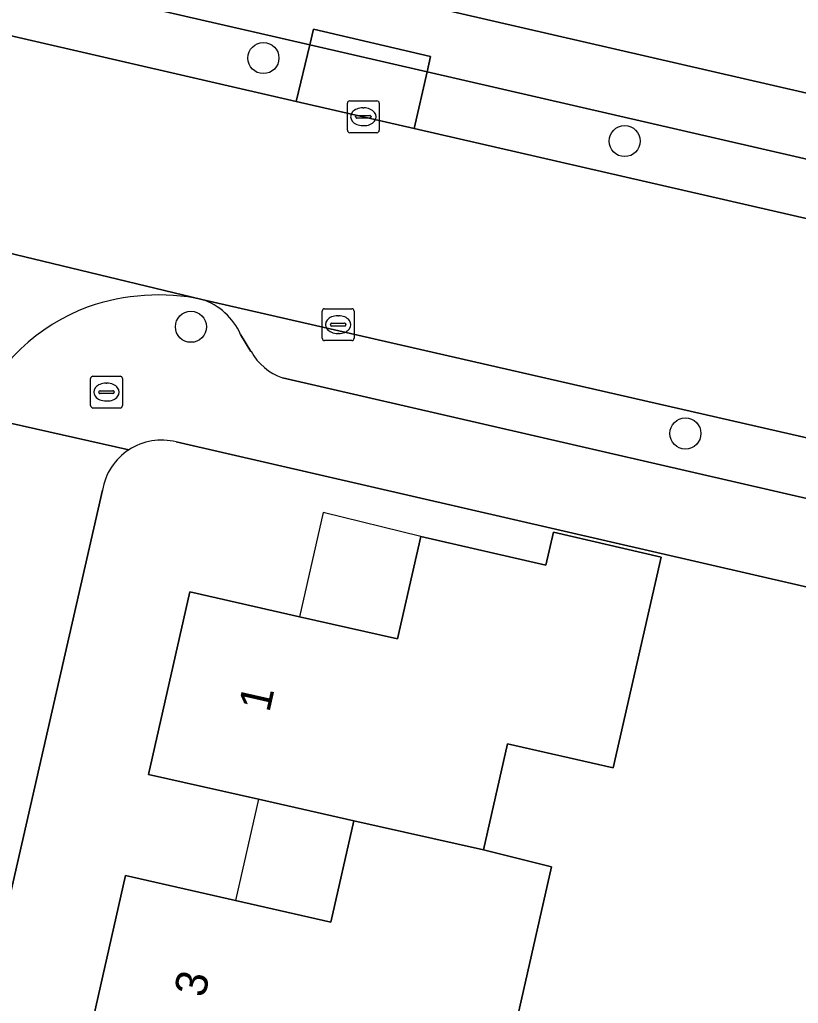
# Model space of a CAD drawing. Extents: x 159626 to 160723, y 388173 to 389416.
# Drawn here: x 160333.21 to 160357.7, y 388676.38 to 388707.29 of the extents above; entities that cross this region are included whole.
import ezdxf

# ---------------------------------------------------------------- set-up
doc = ezdxf.new("R2010")
doc.units = 0
for name, color, linetype in [('IMGEO_Boom', 7, 'Continuous'), ('IMGEO_Brandkraan', 7, 'Continuous'), ('IMGEO_Erf', 7, 'Continuous'), ('IMGEO_Kolk', 7, 'Continuous'), ('IMGEO_Pand', 7, 'Continuous'), ('IMGEO_Pand_nummerreeks', 7, 'Continuous'), ('IMGEO_Pand_overbouw', 7, 'Continuous'), ('IMGEO_Parkeervlak_open', 7, 'Continuous'), ('IMGEO_Rijbaan_lokaal_gesloten', 7, 'Continuous'), ('IMGEO_Rijbaan_lokaal_open', 7, 'Continuous'), ('IMGEO_Voetpad_open', 7, 'Continuous')]:
    doc.layers.add(name, color=color, linetype=linetype)

msp = doc.modelspace()

# ---------------------------------------------------------------- linework, layer by layer
at = {"layer": 'IMGEO_Boom'}
for centre in [(160340.875, 388706.086), (160352.238, 388703.477), (160338.597, 388697.64), (160354.147, 388694.287)]:
    msp.add_circle(centre, 0.489, dxfattribs=at)
at = {"layer": 'IMGEO_Brandkraan'}
for p, q in [((160335.442, 388695.161), (160335.442, 388696.013)), ((160335.517, 388696.087), (160336.369, 388696.087)), ((160336.443, 388696.013), (160336.443, 388695.161)), ((160335.701, 388695.581), (160335.701, 388695.593)), ((160335.744, 388695.63), (160336.142, 388695.63)), ((160335.93, 388695.867), (160335.955, 388695.867)), ((160336.185, 388695.593), (160336.185, 388695.581)), ((160336.139, 388695.544), (160335.741, 388695.544)), ((160335.953, 388695.307), (160335.928, 388695.307)), ((160336.369, 388695.087), (160335.517, 388695.087))]:
    msp.add_line(p, q, dxfattribs=at)
for points in [[(160335.442, 388695.161), (160335.442, 388696.013)], [(160335.517, 388696.087), (160336.369, 388696.087)], [(160336.443, 388696.013), (160336.443, 388695.161)], [(160336.369, 388695.087), (160335.517, 388695.087)]]:
    msp.add_lwpolyline(points, dxfattribs=at)
for centre, radius, start, end in [((160335.519, 388696.011), 0.0765, 91.552, 178.448), ((160335.519, 388696.011), 0.0765, 91.552, 178.448), ((160336.367, 388696.011), 0.0765, 1.552, 88.448), ((160336.367, 388696.011), 0.0765, 1.552, 88.448), ((160335.741, 388695.59), 0.0403, 85.8775, 175.7526), ((160335.738, 388695.58), 0.0366, 178.938, 274.7102), ((160336.142, 388695.587), 0.043, 264.8664, 352.4533), ((160336.146, 388695.592), 0.0386, 1.7309, 96.639), ((160335.519, 388695.163), 0.0765, 181.552, 268.448), ((160335.519, 388695.163), 0.0765, 181.552, 268.448), ((160336.367, 388695.163), 0.0765, 271.552, 358.448), ((160336.367, 388695.163), 0.0765, 271.552, 358.448)]:
    msp.add_arc(centre, radius, start, end, dxfattribs=at)
for centre, major_axis, ratio, start_param, end_param in [((160335.929, 388695.587), (-0.387, 0.002), 0.722429, 4.712389, 7.853982), ((160335.954, 388695.587), (-0.39, 0.002), 0.717154, 1.570796, 4.712389)]:
    msp.add_ellipse(centre, major_axis=major_axis, ratio=ratio, start_param=start_param, end_param=end_param, dxfattribs=at)
at = {"layer": 'IMGEO_Erf'}
for points in [[(160434.137, 388717.28), (160434.072, 388718.873), (160433.987, 388720.982), (160434.735, 388725.886), (160435.774, 388729.256), (160435.848, 388729.496), (160438.137, 388741.543), (160438.297, 388742.385), (160438.675, 388744.375), (160414.083, 388750), (160341.5, 388766.603), (160337.712, 388750), (160328.964, 388711.66), (160336.388, 388709.95), (160341.104, 388708.866), (160384.636, 388698.856)], [(160380.301, 388684.325), (160338.136, 388694.02)], [(160335.814, 388692.503), (160323.992, 388640.743)], [(160335.239, 388674.645), (160336.541, 388680.399), (160340.003, 388679.611), (160342.994, 388678.931), (160343.72, 388682.117), (160340.726, 388682.789), (160337.262, 388683.566), (160338.561, 388689.31), (160342.016, 388688.529), (160345.097, 388687.833), (160345.825, 388691.053), (160349.762, 388690.144), (160350.003, 388691.187), (160353.391, 388690.403), (160351.877, 388683.774), (160348.558, 388684.531), (160347.799, 388681.202), (160349.938, 388680.663), (160348.674, 388675.116)]]:
    msp.add_lwpolyline(points, dxfattribs=at)
for centre, radius, start, end in [((160337.671, 388692.197), 1.881, 75.6878, 123.1622), ((160337.677, 388692.192), 1.888, 123.2213, 170.5313)]:
    msp.add_arc(centre, radius, start, end, dxfattribs=at)
at = {"layer": 'IMGEO_Kolk'}
for p, q in [((160343.519, 388703.814), (160343.519, 388704.666)), ((160343.594, 388704.74), (160344.446, 388704.74)), ((160344.52, 388704.666), (160344.52, 388703.814)), ((160343.778, 388704.234), (160343.778, 388704.246)), ((160343.821, 388704.283), (160344.219, 388704.283)), ((160344.007, 388704.52), (160344.032, 388704.52)), ((160344.262, 388704.246), (160344.262, 388704.234)), ((160344.216, 388704.197), (160343.818, 388704.197)), ((160344.03, 388703.96), (160344.005, 388703.96)), ((160344.446, 388703.74), (160343.594, 388703.74)), ((160342.727, 388697.281), (160342.727, 388698.133)), ((160342.802, 388698.207), (160343.654, 388698.207)), ((160343.728, 388698.133), (160343.728, 388697.281)), ((160343.029, 388697.75), (160343.427, 388697.75)), ((160343.215, 388697.987), (160343.24, 388697.987)), ((160342.986, 388697.701), (160342.986, 388697.713)), ((160343.424, 388697.664), (160343.026, 388697.664)), ((160343.238, 388697.427), (160343.213, 388697.427)), ((160343.47, 388697.713), (160343.47, 388697.701)), ((160343.654, 388697.207), (160342.802, 388697.207))]:
    msp.add_line(p, q, dxfattribs=at)
for points in [[(160343.519, 388703.814), (160343.519, 388704.666)], [(160343.594, 388704.74), (160344.446, 388704.74)], [(160344.52, 388704.666), (160344.52, 388703.814)], [(160344.446, 388703.74), (160343.594, 388703.74)], [(160342.727, 388697.281), (160342.727, 388698.133)], [(160342.802, 388698.207), (160343.654, 388698.207)], [(160343.728, 388698.133), (160343.728, 388697.281)], [(160343.654, 388697.207), (160342.802, 388697.207)]]:
    msp.add_lwpolyline(points, dxfattribs=at)
for centre, radius, start, end in [((160343.596, 388704.664), 0.0765, 91.552, 178.448), ((160343.596, 388704.664), 0.0765, 91.552, 178.448), ((160344.444, 388704.664), 0.0765, 1.552, 88.448), ((160344.444, 388704.664), 0.0765, 1.552, 88.448), ((160343.818, 388704.243), 0.0403, 85.8775, 175.7526), ((160343.815, 388704.233), 0.0366, 178.938, 274.7102), ((160344.219, 388704.24), 0.043, 264.8664, 352.4533), ((160344.223, 388704.245), 0.0386, 1.7309, 96.639), ((160343.596, 388703.816), 0.0765, 181.552, 268.448), ((160343.596, 388703.816), 0.0765, 181.552, 268.448), ((160344.444, 388703.816), 0.0765, 271.552, 358.448), ((160344.444, 388703.816), 0.0765, 271.552, 358.448), ((160342.804, 388698.131), 0.0765, 91.552, 178.448), ((160342.804, 388698.131), 0.0765, 91.552, 178.448), ((160343.652, 388698.131), 0.0765, 1.552, 88.448), ((160343.652, 388698.131), 0.0765, 1.552, 88.448), ((160343.026, 388697.71), 0.0403, 85.8775, 175.7526), ((160343.431, 388697.712), 0.0386, 1.7309, 96.639), ((160343.023, 388697.7), 0.0366, 178.938, 274.7102), ((160343.427, 388697.707), 0.043, 264.8664, 352.4533), ((160342.804, 388697.283), 0.0765, 181.552, 268.448), ((160342.804, 388697.283), 0.0765, 181.552, 268.448), ((160343.652, 388697.283), 0.0765, 271.552, 358.448), ((160343.652, 388697.283), 0.0765, 271.552, 358.448)]:
    msp.add_arc(centre, radius, start, end, dxfattribs=at)
for centre, major_axis, ratio, start_param, end_param in [((160344.006, 388704.24), (-0.387, 0.002), 0.722429, 4.712389, 7.853982), ((160344.031, 388704.24), (-0.39, 0.002), 0.717154, 1.570796, 4.712389), ((160343.214, 388697.707), (-0.387, 0.002), 0.722429, 4.712389, 7.853982), ((160343.239, 388697.707), (-0.39, 0.002), 0.717154, 1.570796, 4.712389)]:
    msp.add_ellipse(centre, major_axis=major_axis, ratio=ratio, start_param=start_param, end_param=end_param, dxfattribs=at)
at = {"layer": 'IMGEO_Pand'}
for points in [[(160353.391, 388690.403), (160350.003, 388691.187), (160349.762, 388690.144), (160345.825, 388691.053), (160345.097, 388687.833), (160342.016, 388688.529), (160338.561, 388689.31), (160337.262, 388683.566), (160340.726, 388682.789), (160343.72, 388682.117), (160347.799, 388681.202), (160348.558, 388684.531), (160351.877, 388683.774)], [(160349.938, 388680.663), (160347.799, 388681.202), (160343.72, 388682.117), (160342.994, 388678.931), (160340.003, 388679.611), (160336.541, 388680.399), (160335.239, 388674.645), (160338.703, 388673.866), (160345.775, 388672.276), (160346.533, 388675.604), (160348.674, 388675.116)]]:
    msp.add_lwpolyline(points, close=True, dxfattribs=at)
at = {"layer": 'IMGEO_Pand_overbouw'}
for points in [[(160345.825, 388691.053), (160342.754, 388691.798), (160342.016, 388688.529), (160345.097, 388687.833)], [(160343.72, 388682.117), (160340.726, 388682.789), (160340.003, 388679.611), (160342.994, 388678.931)]]:
    msp.add_lwpolyline(points, close=True, dxfattribs=at)
at = {"layer": 'IMGEO_Parkeervlak_open'}
for points in [[(160340.651, 388706.889), (160333.548, 388708.523)], [(160330.071, 388707.44), (160341.905, 388704.724), (160342.336, 388706.501), (160340.651, 388706.889)], [(160341.476, 388696.031), (160360.885, 388691.568), (160365.575, 388690.457), (160365.991, 388692.317), (160338.944, 388698.501)], [(160340.158, 388697.402), (160340.486, 388696.868)]]:
    msp.add_lwpolyline(points, dxfattribs=at)
for points in [[(160346.024, 388705.653), (160342.336, 388706.501), (160341.905, 388704.724), (160345.615, 388703.872)], [(160346.024, 388705.653), (160345.615, 388703.872), (160365.348, 388699.343), (160365.755, 388701.114)]]:
    msp.add_lwpolyline(points, close=True, dxfattribs=at)
for centre, radius, start, end in [((160338.302, 388696.572), 2.033, 24.0942, 71.5985), ((160342.108, 388697.782), 1.861, 209.4075, 250.1665)]:
    msp.add_arc(centre, radius, start, end, dxfattribs=at)
at = {"layer": 'IMGEO_Rijbaan_lokaal_gesloten'}
for points in [[(160289.945, 388709.9), (160301.742, 388707.207), (160308.359, 388705.697), (160321.161, 388702.775), (160321.316, 388702.74), (160338.944, 388698.501), (160365.991, 388692.317), (160369.686, 388691.467), (160381.608, 388688.698)], [(160384.528, 388694.929), (160369.028, 388698.498), (160365.348, 388699.343), (160345.615, 388703.872), (160341.905, 388704.724), (160330.071, 388707.44), (160328.754, 388707.733), (160324.896, 388708.614), (160324.479, 388708.703), (160323.204, 388708.974), (160321.547, 388709.353)]]:
    msp.add_lwpolyline(points, dxfattribs=at)
at = {"layer": 'IMGEO_Rijbaan_lokaal_open'}
msp.add_lwpolyline([(160338.944, 388698.501), (160321.316, 388702.74)], dxfattribs=at)
for centre, radius, start, end in [((160337.584, 388691.881), 6.758, 78.3953, 109.1542), ((160337.489, 388692.498), 6.145, 110.2016, 157.08)]:
    msp.add_arc(centre, radius, start, end, dxfattribs=at)
at = {"layer": 'IMGEO_Voetpad_open'}
for points in [[(160384.636, 388698.856), (160341.104, 388708.866), (160336.388, 388709.95), (160328.964, 388711.66), (160325.998, 388712.335), (160248.219, 388730.046)], [(160333.548, 388708.523), (160340.651, 388706.889), (160342.336, 388706.501), (160342.456, 388706.99), (160346.132, 388706.135), (160346.024, 388705.653), (160365.755, 388701.114), (160365.886, 388701.613), (160369.571, 388700.777), (160369.448, 388700.264), (160383.379, 388697.059), (160385.087, 388696.662), (160385.244, 388697.136), (160388.833, 388695.947), (160388.675, 388695.475)], [(160340.486, 388696.868), (160340.158, 388697.402)], [(160380.997, 388686.486), (160381.123, 388686.97), (160369.264, 388689.624), (160369.154, 388689.136), (160365.465, 388689.969), (160365.575, 388690.457), (160360.885, 388691.568), (160341.476, 388696.031)], [(160331.829, 388694.891), (160332.873, 388694.618), (160336.642, 388693.772)], [(160336.642, 388693.772), (160332.873, 388694.618), (160332.802, 388694.308), (160332.13, 388691.377), (160331.228, 388691.552)], [(160338.136, 388694.02), (160380.301, 388684.325)], [(160307.792, 388570.355), (160320.916, 388627.257), (160321.675, 388631.483), (160322.818, 388636.497), (160323.992, 388640.743), (160335.814, 388692.503)]]:
    msp.add_lwpolyline(points, dxfattribs=at)
msp.add_lwpolyline([(160342.336, 388706.501), (160346.024, 388705.653), (160346.132, 388706.135), (160342.456, 388706.99)], close=True, dxfattribs=at)
for centre, radius, start, end in [((160337.584, 388691.881), 6.758, 78.3953, 109.1542), ((160338.302, 388696.572), 2.033, 24.0942, 71.5985), ((160337.489, 388692.498), 6.145, 110.2016, 157.08), ((160342.108, 388697.782), 1.861, 209.4075, 250.1665), ((160337.671, 388692.197), 1.881, 75.6878, 123.1622), ((160337.677, 388692.192), 1.888, 123.2213, 170.5313)]:
    msp.add_arc(centre, radius, start, end, dxfattribs=at)

# ---------------------------------------------------------------- texts
at = {"layer": 'IMGEO_Pand_nummerreeks'}
for s, rotation, p in [('1', 77.2634, (160341.061, 388685.495)), ('3', 77.2519, (160339.028, 388676.53))]:
    msp.add_text(s, height=1, rotation=rotation, dxfattribs=at).set_placement(p)

doc.saveas('drawing.dxf')
